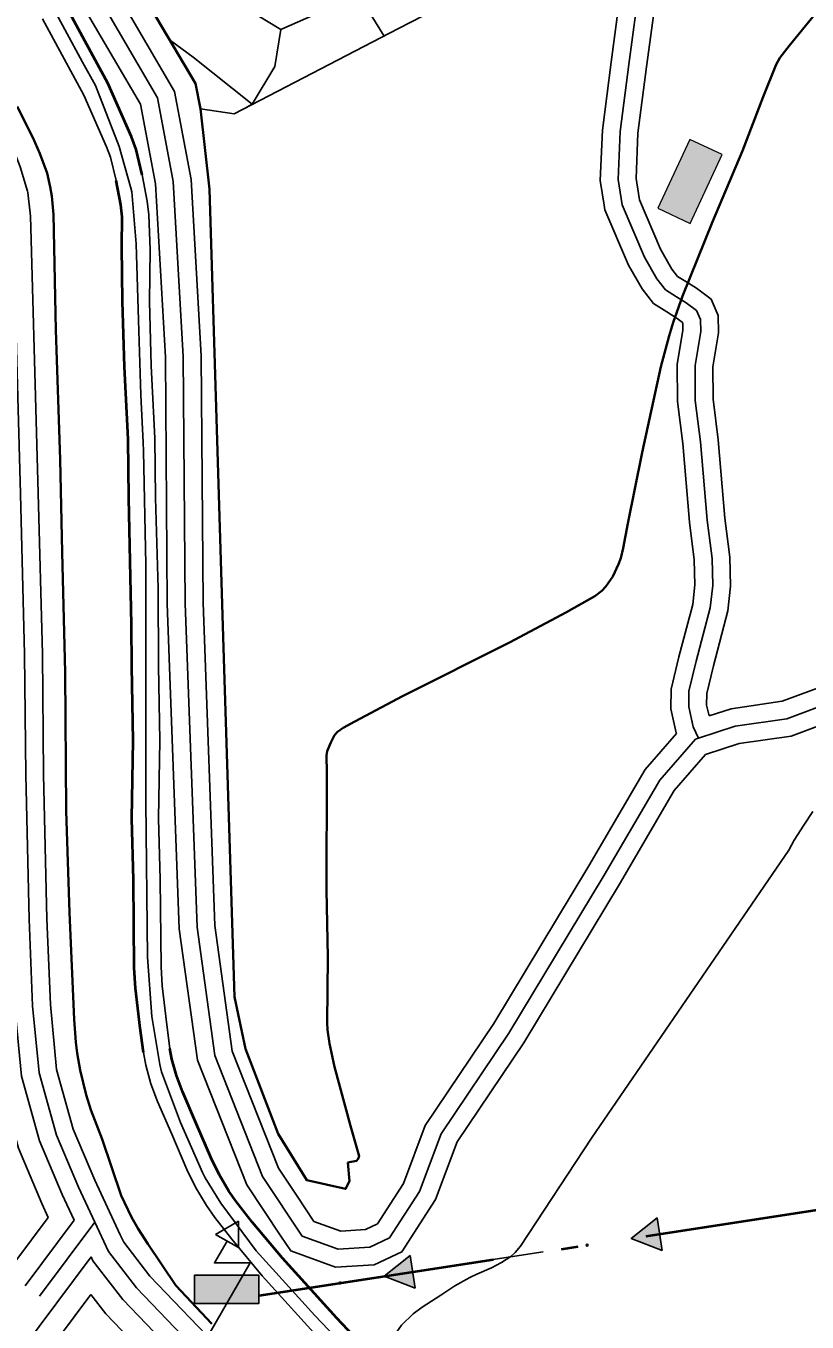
# Model space of a CAD drawing. Extents: x -64005 to -55000, y -89025 to -80000.
# Drawn here: x -60875 to -60437, y -82897 to -82170 of the extents above; entities that cross this region are included whole.
import ezdxf

# ---------------------------------------------------------------- set-up
doc = ezdxf.new("R2010")
doc.units = 0
doc.header["$LTSCALE"] = 32
for name, pattern in [('DASH_DOUBLE_DOT', [9.2, 5, -1.2, 0.3, -1.2, 0.3, -1.2]), ('DOT_DASHED', [7.7, 5, -1.2, 0.3, -1.2]), ('LONG_DASHED', [7.5, 6, -1.5])]:
    doc.linetypes.add(name, pattern=pattern)
for name, color, linetype, lineweight in [('18', 7, 'Continuous', 25), ('19', 7, 'Continuous', 25), ('3', 7, 'Continuous', 25), ('39', 7, 'LONG_DASHED', 25), ('53', 7, 'DASH_DOUBLE_DOT', 25), ('6', 7, 'Continuous', 25), ('7', 7, 'Continuous', 13), ('8', 7, 'Continuous', 25)]:
    doc.layers.add(name, color=color, linetype=linetype, lineweight=lineweight)

msp = doc.modelspace()

# ---------------------------------------------------------------- hatches: boundary and pattern name
at = {"layer": '18'}
for points in [[(-60518.53, -82856.62), (-60535.76, -82849.9), (-60521.32, -82838.33)], [(-60656.92, -82877.77), (-60674.15, -82871.04), (-60659.71, -82859.48)], [(-60780.45, -82886.42), (-60744.45, -82886.42), (-60744.45, -82870.42), (-60780.45, -82870.42)]]:
    msp.add_hatch(color=256, dxfattribs=at).paths.add_polyline_path(points)
at = {"layer": '7'}
msp.add_hatch(color=256, dxfattribs=at).paths.add_polyline_path([(-60502.91, -82233.94), (-60520.89, -82272.46), (-60502.77, -82280.92), (-60484.79, -82242.4)])

# ---------------------------------------------------------------- linework, layer by layer
at = {"layer": '18'}
for p, q in [((-60446.79, -82836.3), (-60519.92, -82847.48)), ((-60585.19, -82857.45), (-60658.32, -82868.62)), ((-60723.58, -82878.59), (-60744.45, -82881.78))]:
    msp.add_line(p, q, dxfattribs=at)
at = {"layer": '18', "linetype": 'DOT_DASHED', "lineweight": 40}
msp.add_lwpolyline([(-59415, -82487.84), (-59547.04, -82633.44), (-59552.52, -82637.79), (-59671.25, -82663.61), (-59990.81, -82737.41), (-60092.11, -82765.4), (-60184.07, -82781.9), (-60369.54, -82824.5), (-60744.45, -82882.06)], dxfattribs=at)
at = {"layer": '18'}
for points in [[(-60768.64, -82847.63), (-60755.82, -82840.22), (-60755.82, -82855.02)], [(-60518.53, -82856.62), (-60535.76, -82849.9), (-60521.32, -82838.33)], [(-60656.92, -82877.77), (-60674.15, -82871.04), (-60659.71, -82859.48)], [(-60780.45, -82886.42), (-60744.45, -82886.42), (-60744.45, -82870.42), (-60780.45, -82870.42)]]:
    msp.add_lwpolyline(points, close=True, dxfattribs=at)
msp.add_lwpolyline([(-60774.69, -82907.62), (-60749.34, -82863.62), (-60769.34, -82863.62), (-60762.23, -82851.33)], dxfattribs=at)
for centre in [(-60560.47, -82853.67), (-60698.86, -82874.82)]:
    msp.add_circle(centre, 0.5, dxfattribs=at)
at = {"layer": '19'}
for p, q in [((-60688.48, -82152.9), (-60674.23, -82175.93)), ((-60748.15, -82214.15), (-60747.99, -82214.23))]:
    msp.add_line(p, q, dxfattribs=at)
for points in [[(-60777.14, -82216.82), (-60779.85, -82202.56), (-60833.03, -82111.48), (-60962.99, -81893.91)], [(-60764.66, -82115.88), (-60763.78, -82152.9), (-60732.07, -82172.29), (-60688.48, -82152.9), (-60684.96, -82106.19)], [(-60547.3, -82110.51), (-60666.11, -82171.71), (-60758.15, -82219.5), (-60777.14, -82216.82)], [(-60751.2, -82215.89), (-60748.15, -82214.15), (-60781.19, -82187.71), (-60793.92, -82178.46)], [(-60748.15, -82214.15), (-60735.38, -82193), (-60732.07, -82172.29)], [(-60905.76, -82270.09), (-60904.85, -82279.06), (-60904.05, -82304.66), (-60901.95, -82378.89), (-60900.47, -82433.08), (-60898.15, -82522.74), (-60897.51, -82590.44), (-60895.6, -82671.67), (-60893.66, -82721.02), (-60889.76, -82761.12), (-60879.15, -82799.34), (-60866.03, -82830.33), (-60862.41, -82838.12)], [(-60862.41, -82838.12), (-61029.03, -83061.24), (-61059.18, -83102.68)], [(-61221.52, -83401.93), (-61212.61, -83390.07), (-60992.81, -83087.93), (-60838.53, -82881.31)], [(-60838.53, -82881.31), (-60830.08, -82892.21), (-60781.26, -82943.18), (-60721.28, -83006.75), (-60664.96, -83064.97), (-60627.97, -83104.29), (-60561.51, -83172.03), (-60516.75, -83215.73), (-60512.8, -83220.72)]]:
    msp.add_lwpolyline(points, dxfattribs=at)
at = {"layer": '3', "lineweight": 40}
for points in [[(-60809.69, -82253.74), (-60813.12, -82239.52), (-60815.75, -82232.34), (-60829.06, -82202.39), (-60852.48, -82159.02)], [(-60809.03, -82745.69), (-60810.84, -82732.06), (-60813.49, -82709.67), (-60814.17, -82698.17), (-60814.68, -82648.93), (-60815.54, -82614.56), (-60814.86, -82570.76), (-60815.55, -82529.31), (-60815.83, -82505.7), (-60817.29, -82434.98), (-60817.64, -82401.81), (-60819.69, -82361.39), (-60820.74, -82324.8), (-60821.12, -82293.98), (-60821.07, -82277.22), (-60821.79, -82270.6), (-60824.37, -82256.88)], [(-60677.59, -82918.57), (-60685.2, -82910.95), (-60700.8, -82894.58), (-60731.22, -82860.96), (-60747.94, -82840.84), (-60757.08, -82829.11), (-60761.17, -82823.31), (-60766.63, -82814.08), (-60771.05, -82804.9), (-60779.45, -82785.53), (-60787.21, -82767.45), (-60790.57, -82758.6), (-60793.08, -82749.47), (-60794.21, -82743.35)]]:
    msp.add_lwpolyline(points, dxfattribs=at)
at = {"layer": '3'}
for points in [[(-60809.69, -82253.74), (-60813.12, -82239.52), (-60815.75, -82232.34), (-60829.06, -82202.39), (-60852.48, -82159.02)], [(-60824.37, -82256.88), (-60827.5, -82243.88), (-60829.67, -82237.98), (-60842.54, -82209.01), (-60865.62, -82166.26)], [(-60865.62, -82166.26), (-60842.54, -82209.01), (-60829.67, -82237.98), (-60827.5, -82243.88), (-60824.37, -82256.88)], [(-60824.37, -82256.88), (-60821.79, -82270.6), (-60821.07, -82277.22), (-60821.12, -82293.98), (-60820.74, -82324.8), (-60819.69, -82361.39), (-60817.64, -82401.81), (-60817.29, -82434.98), (-60815.83, -82505.7), (-60815.55, -82529.31), (-60814.86, -82570.76), (-60815.54, -82614.56), (-60814.68, -82648.93), (-60814.17, -82698.17), (-60813.49, -82709.67), (-60810.84, -82732.06), (-60809.03, -82745.69)], [(-60794.21, -82743.35), (-60795.96, -82730.18), (-60798.55, -82708.35), (-60799.17, -82697.65), (-60799.68, -82648.67), (-60800.54, -82614.48), (-60799.86, -82570.76), (-60800.55, -82529.15), (-60800.73, -82485.52), (-60802.29, -82434.68), (-60802.64, -82401.35), (-60804.71, -82360.79), (-60805.74, -82324.68), (-60805.39, -82295.71), (-60806.09, -82276.12), (-60806.95, -82268.4), (-60809.69, -82253.74)], [(-60794.21, -82743.35), (-60795.96, -82730.18), (-60798.55, -82708.35), (-60799.17, -82697.65), (-60799.68, -82648.67), (-60800.54, -82614.48), (-60799.86, -82570.76), (-60800.55, -82529.15), (-60800.73, -82485.52), (-60802.29, -82434.68), (-60802.64, -82401.35), (-60804.71, -82360.79), (-60805.74, -82324.68), (-60805.39, -82295.71), (-60806.09, -82276.12), (-60806.95, -82268.4), (-60809.69, -82253.74)], [(-60687.02, -82930.34), (-60695.94, -82921.43), (-60711.8, -82904.78), (-60742.56, -82870.78), (-60759.62, -82850.24), (-60769.14, -82838.05), (-60773.77, -82831.47), (-60779.87, -82821.16), (-60784.69, -82811.14), (-60793.23, -82791.47), (-60801.11, -82773.07), (-60804.85, -82763.26), (-60807.72, -82752.83), (-60809.03, -82745.69)], [(-60809.03, -82745.69), (-60807.72, -82752.83), (-60804.85, -82763.26), (-60801.11, -82773.07), (-60793.23, -82791.47), (-60784.69, -82811.14), (-60779.87, -82821.16), (-60773.77, -82831.47), (-60769.14, -82838.05), (-60759.62, -82850.24), (-60742.56, -82870.78), (-60711.8, -82904.78), (-60695.94, -82921.43), (-60687.02, -82930.34)], [(-60677.59, -82918.57), (-60685.2, -82910.95), (-60700.8, -82894.58), (-60731.22, -82860.96), (-60747.94, -82840.84), (-60757.08, -82829.11), (-60761.17, -82823.31), (-60766.63, -82814.08), (-60771.05, -82804.9), (-60779.45, -82785.53), (-60787.21, -82767.45), (-60790.57, -82758.6), (-60793.08, -82749.47), (-60794.21, -82743.35)]]:
    msp.add_lwpolyline(points, dxfattribs=at)
at = {"layer": '39'}
for points in [[(-60498.07, -82569.45), (-60499.84, -82570.03), (-60519.85, -82592.98), (-60551, -82646.18), (-60604.39, -82734.84), (-60642.21, -82791.18), (-60654.45, -82823.52), (-60671.13, -82849.59), (-60682.26, -82854.81), (-60700.05, -82855.85), (-60720.07, -82848.55), (-60742.32, -82815.19), (-60769.01, -82747.38), (-60779.02, -82675.41), (-60785.69, -82493.93), (-60786.78, -82355.53), (-60792.34, -82257.49), (-60801.24, -82210.55), (-60852.4, -82122.93), (-60996.12, -81882.35)], [(-61127.56, -81895.67), (-61108.62, -81900.95), (-61095.29, -81908.66), (-61089.37, -81915.1), (-61065.57, -81949.32), (-61032.51, -82002.2), (-60988.01, -82073.05), (-60938.06, -82156.74), (-60913.43, -82200.1), (-60892.93, -82238.81), (-60887.62, -82252.51), (-60883.6, -82265.58), (-60882.39, -82277.58), (-60881.56, -82303.99), (-60879.45, -82378.25), (-60877.96, -82432.48), (-60875.65, -82522.33), (-60875.01, -82590.07), (-60873.11, -82670.97), (-60871.2, -82719.49), (-60867.55, -82756.99), (-60857.86, -82791.91), (-60845.46, -82821.19), (-60836.35, -82840.82)], [(-60533.02, -82161.34), (-60537.22, -82191.95), (-60542.02, -82229.52), (-60543.1, -82256.29), (-60540.82, -82270.58), (-60528.34, -82299.87), (-60521.38, -82312.11), (-60516.58, -82318.23), (-60510.46, -82322.06), (-60504.94, -82325.54), (-60499.18, -82329.86), (-60497.02, -82334.79), (-60496.9, -82341.63), (-60500.02, -82360.6), (-60499.9, -82380.17), (-60497.02, -82403.34), (-60493.3, -82447.27), (-60490.54, -82468.75), (-60490.18, -82483.88), (-60491.5, -82496.36), (-60499.42, -82526.38), (-60503.5, -82543.18), (-60503.62, -82551.94), (-60501.1, -82563.1), (-60498.07, -82569.45)], [(-60113.2, -82718.88), (-60186.18, -82644.05), (-60237.35, -82577.3), (-60284.06, -82551.23), (-60351.91, -82543.94), (-60415.31, -82546.03), (-60448.68, -82558.55), (-60477.6, -82562.73), (-60498.07, -82569.45)], [(-61061.1, -83143.56), (-61010.92, -83074.59), (-60836.35, -82840.82)], [(-60836.35, -82840.82), (-60828.73, -82857.23), (-60813.02, -82877.5), (-60764.94, -82927.68), (-60705.01, -82991.2), (-60648.67, -83049.44), (-60611.74, -83088.7), (-60545.61, -83156.09), (-60500.01, -83200.65), (-60493.09, -83209.36)]]:
    msp.add_lwpolyline(points, dxfattribs=at)
at = {"layer": '53'}
for points in [[(-60872.72, -82135.82), (-60843.14, -82190.54), (-60835.99, -82203.71), (-60822.59, -82237.76), (-60816.29, -82260.44), (-60815.66, -82263.21), (-60813.16, -82292.34), (-60811.81, -82335.13), (-60810.53, -82377), (-60810.36, -82380.98), (-60809.16, -82403.69), (-60809.1, -82408.59), (-60807.8, -82472.1), (-60807.8, -82605.18), (-60806.81, -82692.16), (-60804.45, -82725.51), (-60799.84, -82752.31), (-60798.98, -82756.57), (-60788.28, -82784.81), (-60775.94, -82812.83)], [(-60775.94, -82812.83), (-60774.4, -82815.99), (-60765.77, -82830.15), (-60745.9, -82856.76), (-60713, -82893.08), (-60686.11, -82921.28), (-60655.68, -82946.58), (-60598.32, -83001.85), (-60519.68, -83082.98), (-60466.52, -83135.42), (-60444.3, -83158.67), (-60412.38, -83190.25)]]:
    msp.add_lwpolyline(points, dxfattribs=at)
at = {"layer": '6', "lineweight": 35}
for points in [[(-60694.64, -82807.31), (-60693.6, -82817.73), (-60695.78, -82822.08), (-60717.55, -82817.29), (-60733.67, -82791.15), (-60751.96, -82743.66), (-60758.06, -82714.47), (-60764.15, -82518.85), (-60772, -82261.71), (-60777.14, -82216.82), (-60779.85, -82202.56), (-60962.99, -81893.91), (-60986.25, -81855.47)], [(-60420.54, -82148.56), (-60447.39, -82181.37), (-60452.51, -82188.13), (-60454.57, -82191.83), (-60461.96, -82210.07), (-60473.44, -82240.21), (-60490.25, -82279.99), (-60507.06, -82321.81), (-60512.33, -82336.5), (-60514.64, -82343.96), (-60519.15, -82361.38), (-60529.6, -82409.35), (-60537.8, -82449.13), (-60540.26, -82463.07), (-60541.64, -82468.49), (-60542.91, -82472), (-60546.2, -82478.86), (-60549.99, -82484.5), (-60552.28, -82486.94), (-60556.26, -82489.93), (-60572.06, -82498.89), (-60604.02, -82515.77), (-60663.88, -82545.91), (-60690.73, -82560.06), (-60697.27, -82563.77), (-60700.38, -82566), (-60701.95, -82567.73), (-60704.07, -82571.95), (-60706.12, -82576.67), (-60706.53, -82579.13), (-60706.32, -82588.77), (-60706.53, -82654.57), (-60705.71, -82692.29), (-60706.12, -82729), (-60705.94, -82732.91), (-60704.89, -82740.68), (-60702.02, -82753.6), (-60693, -82786.81), (-60688.28, -82803.82), (-60688.69, -82805.26), (-60689.72, -82806.28), (-60694.64, -82807.31)], [(-60879.76, -82215.47), (-60871.1, -82232.77), (-60867.08, -82241.68), (-60863.09, -82252.85), (-60861.23, -82260.49), (-60860.36, -82265.65), (-60859.47, -82276.05), (-60858.06, -82340.86), (-60855.81, -82413.27), (-60854.67, -82465.4), (-60852.98, -82532.46), (-60852.43, -82610.23), (-60850.46, -82667.15), (-60847.92, -82727.16), (-60846.95, -82739.8), (-60846.16, -82746.09), (-60844.56, -82755.48), (-60841.16, -82769.42), (-60838.45, -82777.83), (-60832.14, -82794.22), (-60821.5, -82825.74), (-60815.84, -82837.91), (-60812.1, -82844.53), (-60806.55, -82852.93), (-60790.87, -82876.2), (-60770.7, -82897.72)]]:
    msp.add_lwpolyline(points, dxfattribs=at)
at = {"layer": '7'}
msp.add_lwpolyline([(-60502.91, -82233.94), (-60520.89, -82272.46), (-60502.77, -82280.92), (-60484.79, -82242.4)], close=True, dxfattribs=at)
at = {"layer": '7', "lineweight": 25}
msp.add_lwpolyline([(-60434.11, -82610.63), (-60439.05, -82618.21), (-60444.45, -82626.56), (-60447.48, -82632.25), (-60558.08, -82793.74), (-60597.91, -82854.21), (-60600.9, -82857.83), (-60603.2, -82859.91), (-60608.4, -82863.43), (-60614.16, -82866.36), (-60622.22, -82869.89), (-60626.23, -82871.7), (-60634.65, -82876.48), (-60642.43, -82881.6), (-60652.96, -82888.39), (-60657.9, -82892.1), (-60664.41, -82898.47), (-60667.11, -82902.15), (-60677.59, -82918.57)], dxfattribs=at)
at = {"layer": '8', "linetype": 'LONG_DASHED'}
for points in [[(-61711.07, -80848.45), (-61499.44, -81141.14), (-61369.32, -81330.93), (-61282.87, -81451.47), (-61159.58, -81636.84), (-61005.49, -81886.15), (-60861.01, -82128.03), (-60810.74, -82214.1)], [(-60791.74, -82206.99), (-60843.79, -82117.84), (-60981.19, -81887.82)], [(-60847.93, -82839.62), (-60854.6, -82825.25), (-60867.32, -82795.21), (-60877.42, -82758.83), (-60881.18, -82720.17), (-60883.11, -82671.28), (-60885.01, -82590.23), (-60885.65, -82522.51), (-60887.96, -82432.75), (-60889.45, -82378.53), (-60891.56, -82304.29), (-60892.37, -82278.24), (-60893.44, -82267.57), (-60893.47, -82267.41), (-60897.07, -82255.79), (-60902.04, -82242.97), (-60922.2, -82204.91), (-60946.7, -82161.77)], [(-60510.37, -82566.89), (-60510.61, -82566.4), (-60513.64, -82552.99), (-60513.48, -82541.92), (-60509.11, -82523.92), (-60501.36, -82494.55), (-60500.19, -82483.47), (-60500.52, -82469.51), (-60503.25, -82448.33), (-60506.97, -82404.38), (-60509.9, -82380.82), (-60510.03, -82359.81), (-60506.91, -82340.91), (-60506.98, -82336.98), (-60507.28, -82336.29), (-60510.62, -82333.79), (-60515.78, -82330.53), (-60523.37, -82325.77), (-60529.71, -82317.7), (-60537.32, -82304.32), (-60550.5, -82273.37), (-60550.93, -82270.67), (-60553.13, -82256.89), (-60551.99, -82228.68), (-60547.13, -82190.64), (-60542.88, -82159.64)], [(-60732.06, -82848.6), (-60751.23, -82819.85), (-60778.75, -82749.95), (-60788.99, -82676.28), (-60795.69, -82494.15), (-60796.78, -82355.85), (-60802.29, -82258.71), (-60810.74, -82214.1)], [(-60117.07, -82700.58), (-60178.6, -82637.48), (-60230.67, -82569.58), (-60280.97, -82541.51), (-60351.54, -82533.92), (-60417.28, -82536.09), (-60451.18, -82548.81), (-60479.89, -82552.96), (-60492.22, -82557)], [(-60510.37, -82566.89), (-60528, -82587.12), (-60559.6, -82641.07), (-60612.83, -82729.47), (-60651.17, -82786.56), (-60663.43, -82819.01), (-60677.99, -82841.76), (-60684.76, -82844.94), (-60698.57, -82845.75), (-60713.57, -82840.28), (-60722.92, -82826.25)], [(-61060.25, -83125.4), (-61018.97, -83068.66), (-60847.93, -82839.62)], [(-60822.03, -82847.91), (-60820.13, -82852), (-60805.44, -82870.96), (-60757.69, -82920.79), (-60697.78, -82984.29), (-60641.43, -83042.54), (-60604.53, -83081.77), (-60538.55, -83149.01), (-60492.57, -83193.94), (-60484.57, -83204.02)]]:
    msp.add_lwpolyline(points, dxfattribs=at)
at = {"layer": '8'}
for points in [[(-61125.37, -81885.91), (-61104.71, -81891.66), (-61089.98, -81899.66), (-61081.55, -81908.84), (-61057.22, -81943.81), (-61024.04, -81996.89), (-60979.48, -82067.83), (-60929.42, -82151.71), (-60904.66, -82195.28), (-60883.82, -82234.64), (-60878.17, -82249.23), (-60873.97, -82262.87)], [(-60492.22, -82557), (-60493.6, -82550.89), (-60493.52, -82544.44), (-60489.73, -82528.84), (-60481.64, -82498.17), (-60480.17, -82484.29), (-60480.56, -82467.99), (-60483.35, -82446.21), (-60487.07, -82402.3), (-60489.9, -82379.52), (-60490.01, -82361.38), (-60486.89, -82342.36), (-60487.06, -82332.61), (-60491.08, -82323.44), (-60493.24, -82321.82), (-60499.26, -82317.3), (-60505.14, -82313.6), (-60509.79, -82310.68), (-60513.05, -82306.51), (-60519.36, -82295.41), (-60531.14, -82267.78), (-60531.72, -82264.18), (-60533.07, -82255.7), (-60532.05, -82230.36), (-60527.31, -82193.26), (-60523.16, -82163.05)], [(-60722.92, -82826.25), (-60733.41, -82810.52), (-60759.27, -82744.82), (-60769.05, -82674.54), (-60775.69, -82493.71), (-60776.78, -82355.21), (-60782.39, -82256.26), (-60791.74, -82206.99)], [(-60873.97, -82262.87), (-60873.74, -82263.6), (-60872.41, -82276.92), (-60871.56, -82303.69), (-60869.45, -82377.97), (-60867.96, -82432.21), (-60865.64, -82522.15), (-60865.01, -82589.91), (-60863.11, -82670.66), (-60861.22, -82718.8), (-60857.68, -82755.15), (-60848.4, -82788.61), (-60836.32, -82817.13), (-60822.03, -82847.91)], [(-60125.91, -82720.16), (-60193.77, -82650.61), (-60244.03, -82585.02), (-60287.15, -82560.95), (-60352.28, -82553.96), (-60413.34, -82555.97), (-60446.18, -82568.29), (-60475.31, -82572.5), (-60494.11, -82578.67), (-60511.7, -82598.84), (-60542.4, -82651.29), (-60595.95, -82740.21), (-60633.26, -82795.8), (-60645.47, -82828.02), (-60664.27, -82857.42), (-60679.76, -82864.68), (-60701.53, -82865.95), (-60726.57, -82856.83), (-60732.06, -82848.6)], [(-61238.39, -83403.59), (-61222.66, -83382.64), (-61002.87, -83080.52), (-60838.37, -82860.22)], [(-60838.37, -82860.22), (-60837.33, -82862.46), (-60820.6, -82884.04), (-60772.19, -82934.57), (-60712.24, -82998.11), (-60655.91, -83056.34), (-60618.95, -83095.63), (-60552.67, -83163.17), (-60507.45, -83207.36), (-60501.62, -83214.7)]]:
    msp.add_lwpolyline(points, dxfattribs=at)

doc.saveas('drawing.dxf')
